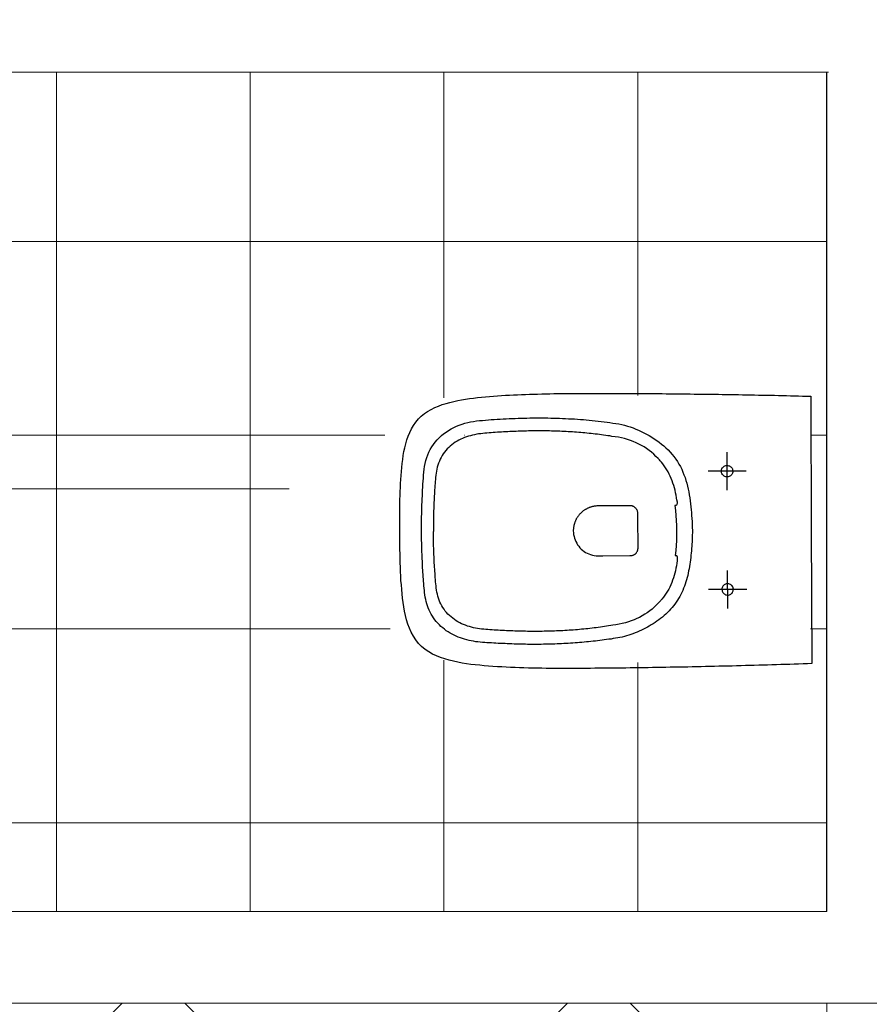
# Model space of a CAD drawing. Header units: millimetres. Extents: x -604189 to 881711, y -381903 to -7297.
# Tile 831 of 1056: x -559452 to -558338, y -167152 to -165861. Entities that reach past the tile are written whole.
import ezdxf

# ---------------------------------------------------------------- set-up
doc = ezdxf.new("R2010")
doc.units = ezdxf.units.MM
doc.header["$LTSCALE"] = 100
doc.linetypes.add('0.5_0.5', pattern=[1, 0.5, -0.5])
doc.linetypes.add('ACAD_ISO04W100', pattern=[30.5, 24, -3, 0.5, -3])
doc.layers.get('Defpoints').update_dxf_attribs({"color": 30})
doc.layers.add('2', color=2, linetype='Continuous', lineweight=25)
doc.layers.add('strop osie', color=80, linetype='ACAD_ISO04W100', lineweight=5)
doc.layers.add('OPIS', color=7, linetype='Continuous')
doc.styles.get("Standard").update_dxf_attribs({"font": 'romans.shx', "width": 0.5})
doc.dimstyles.new('1 50', dxfattribs={"dimtxt": 150, "dimasz": 80, "dimexe": 1, "dimexo": 1, "dimgap": 20, "dimtad": 1, "dimdec": 0, "dimlfac": 0.1, "dimtxsty": 'Standard', "dimblk": 'ARCHTICK', "dimcen": 200, "dimclrd": 2, "dimadec": 1, "dimazin": 0, "dimtfac": 1, "dimtdec": 0, "dimtmove": 0, "dimatfit": 3, "dimldrblk": 'ARCHTICK', "dimfxl": 120, "dimfxlon": 1, "dimtfill": 1, "dimarcsym": 0})

# ---------------------------------------------------------------- blocks, each defined once
blk = doc.blocks.new('_ArchTick')
at = {"layer": 'strop osie', "color": 0, "const_width": 0.15}
blk.add_lwpolyline([(-0.5, -0.5), (0.5, 0.5)], dxfattribs=at)
blk = doc.blocks.new('*D3294')
at = {"layer": 'Defpoints', "color": 0, "linetype": 'ByBlock', "lineweight": 5, "transparency": 16777216}
for p in [(-595783.1, -159420.3), (-593748.9, -159420.3), (-552118.9, -179940.3)]:
    blk.add_point(p, dxfattribs=at)
at = {"layer": 'OPIS', "color": 0, "linetype": 'Continuous', "lineweight": -2, "transparency": 16777216}
for p, q in [((-595723.1, -159420.3), (-595784.1, -159420.3)), ((-595723.1, -179940.3), (-595784.1, -179940.3))]:
    blk.add_line(p, q, dxfattribs=at)
at = {"layer": 'OPIS', "color": 2, "lineweight": -2, "transparency": 16777216}
blk.add_line((-595783.1, -179940.3), (-595783.1, -159420.3), dxfattribs=at)
at = {"layer": 'OPIS', "color": 2, "linetype": 'ByBlock', "lineweight": -2, "transparency": 16777216, "xscale": 80, "yscale": 80, "zscale": 80}
for p, rotation in [((-595783.1, -159420.3), 90), ((-595783.1, -179940.3), 270)]:
    blk.add_blockref('_ArchTick', p, dxfattribs=dict(at, rotation=rotation))
at = {"layer": 'OPIS', "color": 0, "linetype": 'ByBlock', "lineweight": 13, "transparency": 16777216, "insert": (-595878.1, -169680.3), "char_height": 150, "attachment_point": 5, "rotation": 90, "bg_fill": 3, "box_fill_scale": 1.1, "bg_fill_color": 256, "bg_fill_true_color": 13158600, "bg_fill_transparency": 0}
blk.add_mtext('2052', dxfattribs=at)

msp = doc.modelspace()

# ---------------------------------------------------------------- hatches: boundary and pattern name
at = {"layer": 'OPIS', "linetype": 'ByBlock', "lineweight": 15}
h = msp.add_hatch(dxfattribs=at)
h.set_pattern_fill('ANSI37', color=0, scale=80, angle=45)
h.set_pattern_definition([(90, (-306927.96, 32475.8), (-254, 0), []), (180, (-306927.96, 32475.8), (-3e-14, -254), [])])
h.paths.add_polyline_path([(-559745.6, -168470.3), (-559845.6, -168470.3), (-559845.6, -168410.3), (-559745.6, -168410.3), (-559745.6, -168350.3), (-560845.6, -168350.3), (-560845.6, -168410.3), (-560745.6, -168410.3), (-560745.6, -168470.3, 0.267949), (-560295.6, -169249.7), (-560295.6, -169481.2, -0.414214), (-559952.7, -169824.1, -1), (-560638.6, -169824.1, -0.414214), (-560295.6, -169481.2), (-560295.6, -169249.7, -0.267949), (-560745.6, -168470.3), (-560845.6, -168470.3), (-560845.6, -168350.3), (-561118.9, -168350.3), (-561118.9, -172095.3), (-559553.9, -172095.3), (-559553.9, -168350.3), (-559745.6, -168350.3)])
h.paths.add_polyline_path([(-560989.2, -171970.3), (-560989.2, -171369.4), (-560514.2, -171369.4, -0.414232), (-560506.2, -171377.4), (-560506.2, -171961.4, -0.403374), (-560513.9, -171969.4), (-560989.2, -171969.4), (-560998.9, -171970.3)], flags=16)
h.paths.add_polyline_path([(-560569.2, -171447.4), (-560569.2, -171891.4, -0.414209), (-560619.2, -171941.4), (-560824.2, -171941.4, -0.414225), (-560874.2, -171891.4), (-560874.2, -171447.4, -0.414209), (-560824.2, -171397.4), (-560619.2, -171397.4, -0.414216)], flags=0)
h.paths.add_polyline_path([(-560754.7, -171692.3), (-560768.3, -171689.5), (-560778.5, -171674.1), (-560777.6, -171669.4), (-560791.3, -171669.4), (-560788.5, -171683.4), (-560780.6, -171695.3), (-560768.7, -171703.2), (-560754.7, -171706)], flags=0)
h.paths.add_polyline_path([(-560926.5, -171669.4), (-560944, -171669.4), (-560944, -171669.4), (-560938.9, -171681.8), (-560926.5, -171686.9)], flags=0)
h.paths.add_polyline_path([(-559553.9, -164304.9), (-559553.9, -164080.3), (-560998.9, -164080.3), (-560998.9, -164130.3), (-561051.8, -164130.3), (-561051.8, -164230.3), (-561112.4, -164230.3), (-561118.3, -165128.2), (-561111.8, -165130.3), (-561051.8, -165130.3), (-561051.8, -165230.3), (-560998.9, -165230.3), (-560998.9, -165930.3), (-560968.9, -165930.3), (-559691.8, -165930.3), (-559691.8, -166884.9, -0.259771), (-560368.5, -166480.3), (-560576.8, -166480.3, -0.694758), (-561118.9, -166682.1), (-561118.9, -167150.3), (-559553.9, -167150.3), (-559553.9, -165742.6, -0.501722), (-560517.9, -165023.8, -0.501722)])
h.paths.add_polyline_path([(-561051.8, -166930.3), (-561051.8, -167030.3), (-561111.8, -167030.3), (-561111.8, -166930.3)], flags=16)
h.paths.add_polyline_path([(-559553.9, -164304.9, 0.501722), (-560517.9, -165023.8, 0.501722), (-559553.9, -165742.6)], flags=17)
h.paths.add_polyline_path([(-559017.9, -165023.8, 0.331805), (-559553.9, -164304.9), (-559553.9, -165742.6, 0.331804)], flags=17)
h.paths.add_polyline_path([(-558393.9, -165930.3), (-559553.9, -165930.3), (-559553.9, -167030.3), (-558393.9, -167030.3)])
edge = h.paths.add_edge_path(flags=16)
edge.add_ellipse((-558869.3, -166529.1), major_axis=(0, 174.9), ratio=0.835608, start_angle=0, end_angle=180, ccw=False)
edge.add_line((-558869, -166354.1), (-558868.8, -166354.1))
edge.add_line((-558868.8, -166354.1), (-558551.8, -166354.1))
edge.add_ellipse((-558534, -166361.1), major_axis=(0, 22.1), ratio=0.905257, start_angle=0, end_angle=83.7318, ccw=False)
edge.add_line((-558534, -166339.1), (-558415.4, -166339.1))
edge.add_line((-558415.4, -166339.1), (-558415.4, -166719.1))
edge.add_line((-558415.4, -166719.1), (-558534, -166719.1))
edge.add_ellipse((-558534, -166697), major_axis=(0, 22.1), ratio=0.905257, start_angle=108.5291, end_angle=180, ccw=False)
edge.add_line((-558553, -166704), (-558869.3, -166704))
edge = h.paths.add_edge_path(flags=16)
edge.add_ellipse((-558655.1, -165473.1), major_axis=(119.6, 0), ratio=0.975462, start_angle=134.5349, end_angle=225.4651, ccw=False)
edge.add_ellipse((-558571.4, -165553.1), major_axis=(-236.8, 0), ratio=0.975462, start_angle=293.0771, end_angle=315.0646, ccw=False)
edge.add_ellipse((-558581.1, -165519.1), major_axis=(-201, 0), ratio=0.975462, start_angle=268.8691, end_angle=294.416, ccw=False)
edge.add_line((-558577.2, -165323.1), (-558434.7, -165323.1))
edge.add_line((-558434.7, -165323.1), (-558434.7, -165623.1))
edge.add_line((-558434.7, -165623.1), (-558577.2, -165623.1))
edge.add_ellipse((-558581.1, -165427.1), major_axis=(201, 0), ratio=0.975462, start_angle=245.584, end_angle=271.1309, ccw=False)
edge.add_ellipse((-558571.4, -165393), major_axis=(-236.8, 0), ratio=0.975462, start_angle=404.9354, end_angle=426.9229, ccw=False)
h.paths.add_polyline_path([(-559691.8, -166075.3), (-560477, -166075.3, 0.131652), (-560368.5, -166480.3), (-559691.8, -166480.3)], flags=17)
h.paths.add_polyline_path([(-560477, -166075.3), (-559691.8, -166075.3), (-559691.8, -165930.3), (-560991.8, -165930.3), (-561051.8, -165930.3), (-561051.8, -166030.3), (-561118.9, -166030.3), (-561118.9, -166278.5, -0.694758), (-560576.8, -166480.3), (-560368.5, -166480.3, -0.131652)], flags=17)
h.paths.add_polyline_path([(-571773.9, -161590.5), (-574108.2, -161590.5), (-574098.9, -166615.3), (-571773.9, -166615.3)])
h.paths.add_polyline_path([(-559933.2, -164919.2), (-558639.2, -164919.2), (-558639.2, -164793.3), (-559933.2, -164793.3)], flags=25)
h.paths.add_polyline_path([(-560038.7, -166687.6), (-559733, -166687.6), (-559733, -166284.6), (-560038.7, -166284.6)], flags=25)
h.paths.add_polyline_path([(-559928.9, -165007.1), (-559413.7, -165007.1), (-559413.7, -164907.8), (-559928.9, -164907.8)], flags=9)
h.paths.add_polyline_path([(-559933.2, -164919.2), (-558639.2, -164919.2), (-558639.2, -164793.3), (-559933.2, -164793.3)], flags=25)
h.paths.add_polyline_path([(-560330.9, -165014.6), (-559994.2, -165014.6), (-559994.2, -164899.2), (-560330.9, -164899.2)], flags=24)
h.paths.add_polyline_path([(-560290.2, -164902.8), (-560108.4, -164902.8), (-560108.4, -164804.8), (-560290.2, -164804.8)], flags=24)
h.paths.add_polyline_path([(-560498.9, -166997.3), (-559983.7, -166997.3), (-559983.7, -166898), (-560498.9, -166898)], flags=24)
h.paths.add_polyline_path([(-560498.8, -166887.3), (-559655.7, -166887.3), (-559655.7, -166788), (-560498.8, -166788)], flags=24)
h.paths.add_polyline_path([(-560900.9, -167004.8), (-560564.2, -167004.8), (-560564.2, -166889.4), (-560900.9, -166889.4)], flags=24)
h.paths.add_polyline_path([(-560860.2, -166893.1), (-560678.3, -166893.1), (-560678.3, -166795), (-560860.2, -166795)], flags=24)
h.paths.add_polyline_path([(-560525.2, -170610.6), (-560010, -170610.6), (-560010, -170511.2), (-560525.2, -170511.2)], flags=24)
h.paths.add_polyline_path([(-560529.5, -170522.7), (-559444.3, -170522.7), (-559444.3, -170396.8), (-560529.5, -170396.8)], flags=9)
h.paths.add_polyline_path([(-560927.2, -170618), (-560590.5, -170618), (-560590.5, -170502.7), (-560927.2, -170502.7)], flags=24)
h.paths.add_polyline_path([(-560886.5, -170506.3), (-560704.7, -170506.3), (-560704.7, -170408.3), (-560886.5, -170408.3)], flags=24)
h.paths.add_polyline_path([(-560065.3, -168940.4), (-560065.3, -168600.7), (-560513.1, -168600.7), (-560513.1, -168940.4)], flags=24)
h.paths.add_polyline_path([(-559111.5, -164087.4), (-558761, -164087.4), (-558760.8, -164093.2), (-558760.6, -164099), (-558760.5, -164104.8), (-558760.3, -164110.6), (-558760.1, -164116.4), (-558760, -164122.2), (-558759.8, -164128), (-558759.7, -164133.8), (-558759.5, -164139.6), (-558759.4, -164145.4), (-558759.2, -164151.2), (-558759.1, -164157.1), (-558759, -164162.9), (-558758.8, -164168.7), (-558758.7, -164174.5), (-558758.6, -164180.3), (-558758.4, -164186.1), (-558758.3, -164191.9), (-558758.2, -164197.7), (-558758.1, -164203.5), (-558758, -164209.3), (-558757.9, -164215.1), (-558757.8, -164220.9), (-558757.7, -164226.7), (-558757.6, -164232.5), (-558757.5, -164238.4), (-558757.4, -164244.2), (-558757.3, -164250), (-558757.2, -164255.8), (-558757.1, -164261.6), (-558757, -164267.4), (-558756.9, -164273.2), (-558756.9, -164279), (-558756.8, -164284.8), (-558756.7, -164290.6), (-558756.7, -164296.4), (-558756.6, -164302.2), (-558756.5, -164308), (-558756.5, -164313.8), (-558756.4, -164319.7), (-558756.4, -164325.5), (-558756.3, -164331.3), (-558756.3, -164337.1), (-558756.2, -164342.9), (-558756.2, -164348.7), (-558756.2, -164354.5), (-558756.1, -164360.3), (-558756.1, -164366.1), (-558756.1, -164371.9), (-558756.1, -164377.7), (-558756, -164383.5), (-558756, -164389.3), (-558756, -164395.2), (-558756, -164401), (-558756, -164406.8), (-558756, -164412.6), (-558756.1, -164418.4), (-558756.1, -164424.2), (-558756.2, -164430), (-558756.3, -164435.8), (-558756.4, -164441.6), (-558756.6, -164447.4), (-558756.7, -164453.2), (-558756.9, -164459), (-558757.1, -164464.8), (-558757.3, -164470.6), (-558757.6, -164476.4), (-558757.8, -164482.2), (-558758.1, -164488), (-558758.5, -164493.8), (-558758.8, -164499.6), (-558759.2, -164505.4), (-558759.7, -164511.2), (-558760.2, -164517), (-558760.7, -164522.8), (-558761.3, -164528.6), (-558762.1, -164534.3), (-558762.9, -164540.1), (-558763.8, -164545.8), (-558764.9, -164551.5), (-558766.1, -164557.2), (-558767.5, -164562.8), (-558769.2, -164568.4), (-558771.1, -164573.9), (-558773.2, -164579.3), (-558775.7, -164584.5), (-558778.6, -164589.6), (-558781.9, -164594.4), (-558785.6, -164598.8), (-558789.8, -164602.8), (-558794.4, -164606.4), (-558799.3, -164609.6), (-558804.4, -164612.3), (-558809.7, -164614.6), (-558815.1, -164616.6), (-558820.7, -164618.3), (-558826.3, -164619.8), (-558832, -164620.9), (-558837.7, -164621.9), (-558843.5, -164622.8), (-558849.2, -164623.5), (-558855, -164624.1), (-558860.8, -164624.6), (-558866.6, -164625.1), (-558872.4, -164625.4), (-558878.2, -164625.7), (-558884, -164626), (-558889.8, -164626.2), (-558895.6, -164626.4), (-558901.4, -164626.5), (-558907.2, -164626.6), (-558913, -164626.6), (-558918.8, -164626.7), (-558924.6, -164626.7), (-558930.4, -164626.7), (-558936.3, -164626.7), (-558941.5, -164626.7), (-558946.8, -164626.7), (-558952, -164626.7), (-558957.3, -164626.6), (-558962.6, -164626.6), (-558967.8, -164626.5), (-558973.1, -164626.4), (-558978.4, -164626.3), (-558983.6, -164626.2), (-558988.9, -164626), (-558994.1, -164625.7), (-558999.4, -164625.5), (-559004.7, -164625.1), (-559009.9, -164624.8), (-559015.1, -164624.3), (-559020.4, -164623.8), (-559025.6, -164623.2), (-559030.8, -164622.5), (-559036, -164621.7), (-559041.2, -164620.8), (-559046.4, -164619.7), (-559051.5, -164618.4), (-559056.5, -164616.9), (-559061.5, -164615.2), (-559066.3, -164613.1), (-559071, -164610.8), (-559075.6, -164608.1), (-559079.9, -164605.1), (-559083.9, -164601.7), (-559087.6, -164598), (-559090.9, -164593.9), (-559093.9, -164589.6), (-559096.5, -164585), (-559098.8, -164580.3), (-559100.9, -164575.4), (-559102.7, -164570.5), (-559104.2, -164565.5), (-559105.6, -164560.4), (-559106.8, -164555.3), (-559107.9, -164550.1), (-559108.9, -164544.9), (-559109.7, -164539.7), (-559110.4, -164534.5), (-559111.1, -164529.3), (-559111.7, -164524.1), (-559112.2, -164518.8), (-559112.6, -164513.6), (-559113.1, -164508.3), (-559113.4, -164503.1), (-559113.8, -164497.8), (-559114.1, -164492.6), (-559114.4, -164487.3), (-559114.7, -164482.1), (-559114.9, -164476.8), (-559115.2, -164471.5), (-559115.4, -164466.3), (-559115.6, -164461), (-559115.7, -164455.8), (-559115.9, -164450.5), (-559116, -164445.2), (-559116.1, -164440), (-559116.2, -164434.7), (-559116.3, -164429.5), (-559116.4, -164424.2), (-559116.4, -164418.9), (-559116.5, -164413.7), (-559116.5, -164408.4), (-559116.5, -164403.1), (-559116.5, -164397.9), (-559116.5, -164392.6), (-559116.5, -164387.4), (-559116.5, -164382.1), (-559116.4, -164376.8), (-559116.4, -164371.6), (-559116.4, -164366.3), (-559116.4, -164361), (-559116.3, -164355.8), (-559116.3, -164350.5), (-559116.3, -164345.2), (-559116.2, -164340), (-559116.2, -164334.7), (-559116.2, -164329.5), (-559116.1, -164324.2), (-559116.1, -164318.9), (-559116, -164313.7), (-559116, -164308.4), (-559115.9, -164303.1), (-559115.9, -164297.9), (-559115.8, -164292.6), (-559115.7, -164287.3), (-559115.7, -164282.1), (-559115.6, -164276.8), (-559115.5, -164271.6), (-559115.5, -164266.3), (-559115.4, -164261), (-559115.3, -164255.8), (-559115.2, -164250.5), (-559115.2, -164245.2), (-559115.1, -164240), (-559115, -164234.7), (-559114.9, -164229.5), (-559114.8, -164224.2), (-559114.7, -164218.9), (-559114.6, -164213.7), (-559114.5, -164208.4), (-559114.4, -164203.1), (-559114.3, -164197.9), (-559114.2, -164192.6), (-559114.1, -164187.4), (-559114, -164182.1), (-559113.9, -164176.8), (-559113.7, -164171.6), (-559113.6, -164166.3), (-559113.5, -164161), (-559113.4, -164155.8), (-559113.3, -164150.5), (-559113.1, -164145.3), (-559113, -164140), (-559112.9, -164134.7), (-559112.7, -164129.5), (-559112.6, -164124.2), (-559112.4, -164119), (-559112.3, -164113.7), (-559112.1, -164108.4), (-559112, -164103.2), (-559111.8, -164097.9), (-559111.7, -164092.6)])
edge = h.paths.add_edge_path()
edge.add_line((-558393.9, -164080.3), (-559553.9, -164080.3))
edge.add_line((-559553.9, -164080.3), (-559553.9, -164304.9))
edge.add_arc((-559767.9, -165023.8), 750, 0, 73.4243, ccw=False)
edge.add_arc((-559767.9, -165023.8), 750, -73.4243, 0, ccw=False)
edge.add_line((-559553.9, -165742.6), (-559553.9, -165830.3))
edge.add_line((-559553.9, -165830.3), (-558393.9, -165830.3))
edge.add_line((-558393.9, -165830.3), (-558393.9, -164080.3))

# ---------------------------------------------------------------- linework, layer by layer
at = {"color": 0, "linetype": 'ByBlock', "lineweight": 9}
for p, q in [((-559591.8, -165930.3), (-558391.8, -165930.3)), ((-559591.8, -167030.3), (-558393.9, -167030.3)), ((-561118.9, -167150.3), (-556462.1, -167150.3)), ((-561118.9, -167150.3), (-553898.9, -167150.3))]:
    msp.add_line(p, q, dxfattribs=at)
at = {"layer": '2', "color": 0, "lineweight": 25}
msp.add_lwpolyline([(-558393.9, -167030.3), (-558393.9, -165930.3)], dxfattribs=at)

# ---------------------------------------------------------------- next in the draw order: dimensions: what is measured, and where the dimension line sits
at = {"layer": 'OPIS', "color": 0, "linetype": 'ByBlock', "lineweight": 13}
dim = msp.add_linear_dim(base=(-595783.1, -159420.3), p1=(-552118.9, -179940.3), p2=(-593748.9, -159420.3), angle=90, dimstyle='1 50', override={"dimtmove": 1, "dimfxl": 60, "dimarcsym": 1}, dxfattribs=at)
dim.commit()
dim.dimension.update_dxf_attribs({"geometry": '*D3294', "text_midpoint": (-595878.1, -169680.3)})

# ---------------------------------------------------------------- next in the draw order: hatches: boundary and pattern name
at = {"layer": 'OPIS', "linetype": '0.5_0.5', "lineweight": 13}
h = msp.add_hatch(dxfattribs=at)
h.set_pattern_fill('ANSI37', color=0, scale=130)
h.set_pattern_definition([(45, (-597218.54, 256668.8), (-291.85832, 291.85832), []), (135, (-597218.54, 256668.8), (-291.85832, -291.85832), [])])
edge = h.paths.add_edge_path(flags=16)
edge.add_line((-570958.9, -168985.3), (-571058.9, -168985.3))
edge.add_line((-571058.9, -168985.3), (-572598.9, -168985.3))
edge.add_line((-572598.9, -168985.3), (-572598.9, -170470.3))
edge.add_line((-572598.9, -170470.3), (-570825.8, -170470.3))
edge.add_arc((-570508.9, -170339.1), 342.9, 180, 202.4936, ccw=False)
edge.add_arc((-570508.9, -170339.1), 342.9, 90, 180, ccw=False)
edge.add_line((-570508.9, -169996.2), (-570508.9, -169764.7))
edge.add_arc((-570058.9, -168985.3), 900, 180, 240, ccw=False)
edge = h.paths.add_edge_path(flags=17)
edge.add_line((-569358.9, -170085.3), (-569358.9, -168985.3))
edge.add_line((-569358.9, -168985.3), (-569358.9, -168985.3))
edge.add_line((-569358.9, -168985.3), (-569958.9, -168985.3))
edge.add_line((-569958.9, -168985.3), (-570058.9, -168985.3))
edge.add_line((-570058.9, -168985.3), (-570058.9, -168925.3))
edge.add_line((-570058.9, -168925.3), (-569958.9, -168925.3))
edge.add_line((-569958.9, -168925.3), (-569958.9, -168865.3))
edge.add_line((-569958.9, -168865.3), (-569358.9, -168865.3))
edge.add_line((-569358.9, -168865.3), (-569358.9, -166865.3))
edge.add_line((-569358.9, -166865.3), (-574098.9, -166865.3))
edge.add_line((-574098.9, -166865.3), (-574098.9, -171970.3))
edge.add_line((-574098.9, -171970.3), (-572608.9, -171970.3))
edge.add_line((-572608.9, -171970.3), (-571504.9, -170590.3))
edge.add_line((-571504.9, -170590.3), (-572718.9, -170590.3))
edge.add_line((-572718.9, -170590.3), (-572718.9, -168865.3))
edge.add_line((-572718.9, -168865.3), (-571058.9, -168865.3))
edge.add_line((-571058.9, -168865.3), (-571058.9, -168925.3))
edge.add_line((-571058.9, -168925.3), (-570958.9, -168925.3))
edge.add_line((-570958.9, -168925.3), (-570958.9, -168985.3))
edge.add_arc((-570058.9, -168985.3), 900, 180, 240)
edge.add_line((-570508.9, -169764.7), (-570508.9, -169996.2))
edge.add_arc((-570508.9, -170339.1), 342.9, 0, 90, ccw=False)
edge.add_arc((-570508.9, -170339.1), 342.9, 208.9799, 360, ccw=False)
edge.add_line((-570808.9, -170505.3), (-570808.9, -171171.1))
edge.add_arc((-570808.9, -171220.3), 49.2, 0, 90, ccw=False)
edge.add_arc((-570808.9, -171220.3), 49.2, 270, 360, ccw=False)
edge.add_line((-570808.9, -171269.5), (-570808.9, -171970.3))
edge.add_line((-570808.9, -171970.3), (-569358.9, -171970.3))
edge.add_line((-569358.9, -171970.3), (-569358.9, -170085.3))
h.paths.add_polyline_path([(-561118.9, -159870.3), (-590334.7, -159870.3), (-590334.7, -161470.3), (-562318.9, -161470.3), (-562318.9, -172095.3), (-561118.9, -172095.3), (-561118.9, -168350.3), (-552073.9, -168350.3), (-552073.9, -167150.3), (-561118.9, -167150.3)])
h.paths.add_polyline_path([(-572856.9, -169813.7), (-569451.1, -169813.7), (-569451.1, -169408.7), (-572856.9, -169408.7)], flags=16)

# ---------------------------------------------------------------- next in the draw order: linework, layer by layer
at = {"color": 0, "lineweight": 9}
msp.add_line((-559098.6, -166476.2), (-560164.4, -166476.2), dxfattribs=at)
at = {"color": 0}
for points in [[(-558413.5, -166705.5), (-558419.3, -166705.7), (-558425.1, -166705.9), (-558430.9, -166706.1), (-558436.7, -166706.2), (-558442.5, -166706.4), (-558448.3, -166706.6), (-558454.1, -166706.8), (-558460, -166707), (-558465.8, -166707.2), (-558471.6, -166707.3), (-558477.4, -166707.5), (-558483.2, -166707.7), (-558489, -166707.8), (-558494.8, -166708), (-558500.6, -166708.1), (-558506.4, -166708.3), (-558512.2, -166708.4), (-558518, -166708.6), (-558523.8, -166708.7), (-558529.6, -166708.9), (-558535.4, -166709), (-558541.2, -166709.2), (-558547, -166709.3), (-558552.8, -166709.4), (-558558.7, -166709.5), (-558564.5, -166709.7), (-558570.3, -166709.8), (-558576.1, -166709.9), (-558581.9, -166710), (-558587.7, -166710.1), (-558593.5, -166710.2), (-558599.3, -166710.3), (-558605.1, -166710.4), (-558610.9, -166710.5), (-558616.7, -166710.6), (-558622.5, -166710.7), (-558628.3, -166710.8), (-558634.1, -166710.9), (-558639.9, -166711), (-558645.8, -166711.1), (-558651.6, -166711.1), (-558657.4, -166711.2), (-558663.2, -166711.3), (-558669, -166711.3), (-558674.8, -166711.4), (-558680.6, -166711.5), (-558686.4, -166711.5), (-558692.2, -166711.6), (-558698, -166711.6), (-558703.8, -166711.7), (-558709.6, -166711.7), (-558715.4, -166711.8), (-558721.3, -166711.8), (-558727.1, -166711.9), (-558732.9, -166711.9), (-558738.7, -166711.9), (-558744.5, -166711.9), (-558750.3, -166711.8), (-558756.1, -166711.8), (-558761.9, -166711.7), (-558767.7, -166711.6), (-558773.5, -166711.5), (-558779.3, -166711.4), (-558785.1, -166711.2), (-558790.9, -166711), (-558796.7, -166710.9), (-558802.6, -166710.6), (-558808.4, -166710.4), (-558814.2, -166710.1), (-558820, -166709.8), (-558825.8, -166709.5), (-558831.5, -166709.1), (-558837.3, -166708.7), (-558843.1, -166708.2), (-558848.9, -166707.7), (-558854.7, -166707.1), (-558860.5, -166706.4), (-558866.2, -166705.6), (-558871.9, -166704.7), (-558877.7, -166703.7), (-558883.3, -166702.4), (-558889, -166701), (-558894.6, -166699.4), (-558900.1, -166697.6), (-558905.5, -166695.4), (-558910.7, -166692.9), (-558915.8, -166690.1), (-558920.6, -166686.8), (-558925, -166683.1), (-558929.1, -166679), (-558932.7, -166674.4), (-558935.8, -166669.5), (-558938.6, -166664.4), (-558941, -166659.1), (-558943, -166653.7), (-558944.7, -166648.1), (-558946.2, -166642.5), (-558947.4, -166636.8), (-558948.4, -166631.1), (-558949.3, -166625.4), (-558950, -166619.6), (-558950.6, -166613.8), (-558951.2, -166608.1), (-558951.6, -166602.3), (-558952.1, -166596.5), (-558952.4, -166590.7), (-558952.7, -166584.9), (-558952.9, -166579.1), (-558953.1, -166573.3), (-558953.2, -166567.5), (-558953.3, -166561.7), (-558953.4, -166555.8), (-558953.5, -166550), (-558953.5, -166544.2), (-558953.6, -166538.4), (-558953.6, -166532.6), (-558953.6, -166527.4), (-558953.6, -166522.1), (-558953.6, -166516.8), (-558953.6, -166511.6), (-558953.6, -166506.3), (-558953.6, -166501), (-558953.5, -166495.8), (-558953.4, -166490.5), (-558953.3, -166485.2), (-558953.1, -166480), (-558952.9, -166474.7), (-558952.7, -166469.5), (-558952.4, -166464.2), (-558952, -166459), (-558951.6, -166453.7), (-558951.1, -166448.5), (-558950.5, -166443.2), (-558949.9, -166438), (-558949.1, -166432.8), (-558948.2, -166427.6), (-558947.1, -166422.5), (-558945.8, -166417.4), (-558944.4, -166412.3), (-558942.6, -166407.4), (-558940.6, -166402.5), (-558938.3, -166397.8), (-558935.7, -166393.2), (-558932.7, -166388.9), (-558929.3, -166384.8), (-558925.6, -166381.1), (-558921.5, -166377.8), (-558917.2, -166374.8), (-558912.6, -166372.2), (-558907.9, -166369.8), (-558903.1, -166367.8), (-558898.1, -166366), (-558893.1, -166364.4), (-558888, -166363), (-558882.9, -166361.7), (-558877.8, -166360.6), (-558872.6, -166359.6), (-558867.4, -166358.8), (-558862.2, -166358), (-558857, -166357.4), (-558851.8, -166356.8), (-558846.5, -166356.2), (-558841.3, -166355.7), (-558836, -166355.3), (-558830.8, -166354.9), (-558825.5, -166354.5), (-558820.3, -166354.2), (-558815, -166353.8), (-558809.8, -166353.5), (-558804.5, -166353.3), (-558799.3, -166353), (-558794, -166352.8), (-558788.7, -166352.6), (-558783.5, -166352.4), (-558778.2, -166352.2), (-558773, -166352.1), (-558767.7, -166351.9), (-558762.4, -166351.8), (-558757.2, -166351.7), (-558751.9, -166351.6), (-558746.7, -166351.5), (-558741.4, -166351.4), (-558736.1, -166351.4), (-558730.9, -166351.4), (-558725.6, -166351.3), (-558720.3, -166351.3), (-558715.1, -166351.3), (-558709.8, -166351.3), (-558704.5, -166351.3), (-558699.3, -166351.3), (-558694, -166351.3), (-558688.8, -166351.3), (-558683.5, -166351.3), (-558678.2, -166351.3), (-558673, -166351.3), (-558667.7, -166351.3), (-558662.4, -166351.4), (-558657.2, -166351.4), (-558651.9, -166351.4), (-558646.6, -166351.4), (-558641.4, -166351.4), (-558636.1, -166351.5), (-558630.9, -166351.5), (-558625.6, -166351.5), (-558620.3, -166351.6), (-558615.1, -166351.6), (-558609.8, -166351.6), (-558604.5, -166351.7), (-558599.3, -166351.7), (-558594, -166351.8), (-558588.7, -166351.8), (-558583.5, -166351.9), (-558578.2, -166351.9), (-558573, -166352), (-558567.7, -166352.1), (-558562.4, -166352.1), (-558557.2, -166352.2), (-558551.9, -166352.3), (-558546.6, -166352.3), (-558541.4, -166352.4), (-558536.1, -166352.5), (-558530.9, -166352.6), (-558525.6, -166352.6), (-558520.3, -166352.7), (-558515.1, -166352.8), (-558509.8, -166352.9), (-558504.5, -166353), (-558499.3, -166353.1), (-558494, -166353.2), (-558488.8, -166353.3), (-558483.5, -166353.4), (-558478.2, -166353.5), (-558473, -166353.6), (-558467.7, -166353.7), (-558462.4, -166353.8), (-558457.2, -166353.9), (-558451.9, -166354), (-558446.7, -166354.2), (-558441.4, -166354.3), (-558436.1, -166354.4), (-558430.9, -166354.5), (-558425.6, -166354.7), (-558420.3, -166354.8), (-558415.1, -166354.9)], [(-558415.1, -166354.9), (-558415.1, -166357.9), (-558414.3, -166530.2)], [(-558610.8, -166441.4), (-558611.7, -166440.4), (-558612.5, -166439.5), (-558613.4, -166438.5), (-558614.2, -166437.6), (-558615.1, -166436.7), (-558617.9, -166433.8), (-558620.9, -166431), (-558623.9, -166428.4), (-558627, -166426), (-558630.2, -166423.7), (-558633.5, -166421.5), (-558636.9, -166419.5), (-558640.4, -166417.7), (-558643.9, -166415.9), (-558647.6, -166414.4), (-558651.3, -166413), (-558655.2, -166411.7), (-558659.1, -166410.6), (-558663.1, -166409.6), (-558667.2, -166408.8), (-558671.4, -166408.1), (-558675.7, -166407.6), (-558678.4, -166407.1), (-558681.1, -166406.7), (-558683.8, -166406.3), (-558686.5, -166406), (-558689.2, -166405.6), (-558691.9, -166405.2), (-558694.7, -166404.9), (-558697.4, -166404.6), (-558700.1, -166404.2), (-558702.8, -166403.9), (-558705.6, -166403.7), (-558708.3, -166403.4), (-558711, -166403.1), (-558713.8, -166402.9), (-558716.5, -166402.6), (-558719.2, -166402.4), (-558721.9, -166402.2), (-558724.7, -166402), (-558727.4, -166401.8), (-558730.1, -166401.6), (-558732.9, -166401.5), (-558735.6, -166401.3), (-558738.3, -166401.2), (-558741.1, -166401.1), (-558743.8, -166400.9), (-558746.5, -166400.8), (-558749.3, -166400.8), (-558752, -166400.7), (-558754.7, -166400.6), (-558757.5, -166400.5), (-558760.2, -166400.5), (-558762.9, -166400.5), (-558765.7, -166400.4), (-558768.4, -166400.4), (-558771.1, -166400.4), (-558773.9, -166400.4), (-558776.6, -166400.4), (-558779.3, -166400.5), (-558782.1, -166400.5), (-558784.8, -166400.5), (-558787.5, -166400.6), (-558790.3, -166400.7), (-558793, -166400.7), (-558795.7, -166400.8), (-558798.5, -166400.9), (-558801.2, -166401), (-558803.9, -166401.1), (-558806.7, -166401.2), (-558809.4, -166401.4), (-558812.1, -166401.5), (-558814.8, -166401.6), (-558817.6, -166401.8), (-558820.3, -166402), (-558823, -166402.1), (-558825.8, -166402.3), (-558828.5, -166402.5), (-558831.2, -166402.7), (-558833.9, -166402.9), (-558836.7, -166403.1), (-558839.4, -166403.3), (-558842.1, -166403.5), (-558844.8, -166403.8), (-558847.5, -166404.1), (-558850.3, -166404.4), (-558852.9, -166404.9), (-558855.6, -166405.4), (-558858.3, -166406), (-558860.9, -166406.7), (-558863.6, -166407.4), (-558866.2, -166408.3), (-558868.7, -166409.2), (-558871.3, -166410.3), (-558873.7, -166411.4), (-558876.2, -166412.6), (-558878.6, -166414), (-558880.9, -166415.4), (-558883.2, -166416.9), (-558885.3, -166418.6), (-558887.5, -166420.3), (-558889.5, -166422.1), (-558891.4, -166424.1), (-558893.3, -166426.1), (-558895, -166428.2), (-558896.6, -166430.4), (-558898.1, -166432.7), (-558899.5, -166435.1), (-558900.7, -166437.5), (-558901.8, -166440), (-558902.8, -166442.6), (-558903.7, -166445.2), (-558904.5, -166447.8), (-558905.1, -166450.5), (-558905.7, -166453.1), (-558906.1, -166455.8), (-558906.5, -166458.6), (-558906.8, -166461.3), (-558907, -166464), (-558907.2, -166466.7), (-558907.4, -166469.5), (-558907.6, -166472.2), (-558907.8, -166474.9), (-558908, -166477.7), (-558908.2, -166480.4), (-558908.3, -166483.1), (-558908.5, -166485.9), (-558908.6, -166488.6), (-558908.8, -166491.3), (-558908.9, -166494.1), (-558909, -166496.8), (-558909.1, -166499.6), (-558909.2, -166502.3), (-558909.3, -166505), (-558909.4, -166507.8), (-558909.4, -166510.5), (-558909.5, -166513.3), (-558909.5, -166516), (-558909.6, -166518.7), (-558909.6, -166521.5), (-558909.6, -166524.2), (-558909.7, -166526.9), (-558909.7, -166529.7), (-558909.7, -166532.4)], [(-558590.5, -166491.3), (-558591, -166488), (-558591.6, -166484.7), (-558592.2, -166481.5), (-558592.9, -166478.3), (-558593.7, -166475.1), (-558594.6, -166472), (-558595.6, -166468.9), (-558596.6, -166465.8), (-558597.8, -166462.8), (-558599.1, -166459.9), (-558600.4, -166457), (-558601.9, -166454.2), (-558603.5, -166451.5), (-558605.2, -166448.8), (-558607, -166446.3), (-558608.9, -166443.8), (-558610.8, -166441.4)], [(-558590.5, -166491.3), (-558590.4, -166492.2), (-558590.3, -166493.2), (-558590.3, -166494.1), (-558590.3, -166495), (-558590.3, -166495.8), (-558590.4, -166496.5), (-558590.6, -166497.1), (-558590.8, -166497.6), (-558591, -166497.9), (-558591.2, -166498.1), (-558591.5, -166498.2), (-558591.6, -166498.2), (-558591.8, -166498.2), (-558591.9, -166498.2), (-558592.1, -166498.3), (-558592.2, -166498.3), (-558592.3, -166498.3), (-558592.5, -166498.3), (-558592.6, -166498.3), (-558592.7, -166498.3), (-558592.9, -166498.3), (-558593, -166498.3), (-558592.3, -166504.8), (-558591.7, -166511.4), (-558591.2, -166517.9), (-558590.9, -166524.4), (-558590.8, -166531), (-558590.8, -166537.5), (-558591.1, -166544.1), (-558591.5, -166550.6), (-558592, -166557.1), (-558592.7, -166563.7), (-558592.6, -166563.7), (-558592.5, -166563.7), (-558592.3, -166563.7), (-558592.2, -166563.7), (-558592, -166563.7), (-558591.9, -166563.7), (-558591.8, -166563.7), (-558591.6, -166563.7), (-558591.5, -166563.7), (-558591.4, -166563.8), (-558591.2, -166563.8), (-558590.9, -166563.9), (-558590.7, -166564.1), (-558590.5, -166564.4), (-558590.3, -166564.9), (-558590.1, -166565.5), (-558590, -166566.2), (-558589.9, -166567), (-558589.9, -166567.8), (-558589.9, -166568.8), (-558590, -166569.7), (-558590.1, -166570.7), (-558590.6, -166574), (-558591.1, -166577.3), (-558591.8, -166580.5), (-558592.4, -166583.7), (-558593.2, -166586.9), (-558594.1, -166590.1), (-558595, -166593.2), (-558596, -166596.2), (-558597.2, -166599.2), (-558598.4, -166602.2), (-558599.8, -166605.1), (-558601.2, -166607.9), (-558602.8, -166610.6), (-558604.5, -166613.3), (-558606.2, -166615.9), (-558608.1, -166618.4), (-558610, -166620.8)], [(-558696.7, -166498.9), (-558697.4, -166499), (-558698.2, -166499.1), (-558698.9, -166499.2), (-558699.6, -166499.4), (-558700.4, -166499.5), (-558701.1, -166499.7), (-558701.8, -166499.8), (-558702.5, -166500), (-558703.2, -166500.3), (-558703.9, -166500.5), (-558704.7, -166500.7), (-558705.3, -166501), (-558706, -166501.3), (-558706.7, -166501.6), (-558707.4, -166501.9), (-558708.1, -166502.2), (-558708.7, -166502.5), (-558709.4, -166502.9), (-558710, -166503.3), (-558710.7, -166503.6), (-558711.3, -166504), (-558711.9, -166504.4), (-558712.5, -166504.9), (-558713.1, -166505.3), (-558713.7, -166505.8), (-558714.3, -166506.2), (-558714.8, -166506.7), (-558715.4, -166507.2), (-558715.9, -166507.7), (-558716.5, -166508.2), (-558717, -166508.7), (-558717.5, -166509.3), (-558718, -166509.8), (-558718.5, -166510.4), (-558719, -166511), (-558719.4, -166511.6), (-558719.9, -166512.1), (-558720.3, -166512.8), (-558720.7, -166513.4), (-558721.1, -166514), (-558721.5, -166514.6), (-558721.9, -166515.3), (-558722.3, -166515.9), (-558722.6, -166516.6), (-558722.9, -166517.2), (-558723.2, -166517.9), (-558723.5, -166518.6), (-558723.8, -166519.3), (-558724.1, -166520), (-558724.3, -166520.7), (-558724.6, -166521.4), (-558724.8, -166522.1), (-558725, -166522.8), (-558725.2, -166523.5), (-558725.4, -166524.2), (-558725.5, -166525), (-558725.7, -166525.7), (-558725.8, -166526.4), (-558725.9, -166527.2), (-558726, -166527.9), (-558726.1, -166528.6), (-558726.1, -166529.4), (-558726.2, -166530.1), (-558726.2, -166530.9), (-558726.2, -166531.6)], [(-558651.7, -166498.6), (-558688.9, -166498.7), (-558690.5, -166498.8), (-558692.1, -166498.8), (-558693.6, -166498.8), (-558695.2, -166498.8), (-558696.7, -166498.9)], [(-558641.4, -166553.9), (-558641.6, -166514.4), (-558641.6, -166512.5), (-558641.6, -166511.8), (-558641.6, -166511.2), (-558641.6, -166510.5), (-558641.6, -166509.9), (-558641.6, -166509.2), (-558641.6, -166508.6), (-558641.6, -166508), (-558641.7, -166507.4), (-558641.8, -166506.8), (-558641.9, -166506.2), (-558642.1, -166505.6), (-558642.3, -166505), (-558642.5, -166504.4), (-558642.8, -166503.9), (-558643.1, -166503.4), (-558643.4, -166502.9), (-558643.8, -166502.4), (-558644.2, -166501.9), (-558644.6, -166501.5), (-558645, -166501.1), (-558645.5, -166500.7), (-558646, -166500.3), (-558646.5, -166500), (-558647, -166499.7), (-558647.6, -166499.4), (-558648.1, -166499.2), (-558648.7, -166499), (-558649.3, -166498.8), (-558649.9, -166498.7), (-558650.5, -166498.6), (-558651.1, -166498.6), (-558651.7, -166498.6)], [(-558610, -166620.8), (-558610.9, -166621.7), (-558611.7, -166622.7), (-558612.5, -166623.7), (-558613.4, -166624.6), (-558614.2, -166625.5), (-558617.1, -166628.5), (-558620, -166631.2), (-558623, -166633.9), (-558626.1, -166636.3), (-558629.3, -166638.7), (-558632.5, -166640.8), (-558635.9, -166642.9), (-558639.4, -166644.8), (-558642.9, -166646.5), (-558646.6, -166648.1), (-558650.3, -166649.5), (-558654.1, -166650.8), (-558658, -166652), (-558662, -166653), (-558666.1, -166653.9), (-558670.3, -166654.6), (-558674.5, -166655.1), (-558677.2, -166655.6), (-558680, -166656.1), (-558682.7, -166656.5), (-558685.4, -166656.9), (-558688.1, -166657.3), (-558690.8, -166657.6), (-558693.5, -166658), (-558696.3, -166658.4), (-558699, -166658.7), (-558701.7, -166659), (-558704.4, -166659.4), (-558707.1, -166659.7), (-558709.9, -166659.9), (-558712.6, -166660.2), (-558715.3, -166660.5), (-558718.1, -166660.7), (-558720.8, -166661), (-558723.5, -166661.2), (-558726.2, -166661.4), (-558729, -166661.6), (-558731.7, -166661.8), (-558734.4, -166661.9), (-558737.2, -166662.1), (-558739.9, -166662.3), (-558742.6, -166662.4), (-558745.4, -166662.5), (-558748.1, -166662.6), (-558750.8, -166662.8), (-558753.6, -166662.8), (-558756.3, -166662.9), (-558759, -166663), (-558761.8, -166663.1), (-558764.5, -166663.1), (-558767.2, -166663.2), (-558770, -166663.2), (-558772.7, -166663.2), (-558775.4, -166663.2), (-558778.2, -166663.2), (-558780.9, -166663.2), (-558783.6, -166663.2), (-558786.4, -166663.2), (-558789.1, -166663.1), (-558791.8, -166663.1), (-558794.6, -166663), (-558797.3, -166662.9), (-558800, -166662.9), (-558802.8, -166662.8), (-558805.5, -166662.7), (-558808.2, -166662.6), (-558810.9, -166662.5), (-558813.7, -166662.3), (-558816.4, -166662.2), (-558819.1, -166662.1), (-558821.9, -166661.9), (-558824.6, -166661.8), (-558827.3, -166661.6), (-558830, -166661.4), (-558832.8, -166661.3), (-558835.5, -166661.1), (-558838.2, -166660.9), (-558840.9, -166660.7), (-558843.7, -166660.5), (-558846.4, -166660.2), (-558849.1, -166659.9), (-558851.8, -166659.5), (-558854.5, -166659), (-558857.2, -166658.4), (-558859.8, -166657.7), (-558862.4, -166657), (-558865, -166656.2), (-558867.6, -166655.2), (-558870.2, -166654.2), (-558872.7, -166653.1), (-558875.1, -166651.9), (-558877.5, -166650.6), (-558879.8, -166649.2), (-558882.1, -166647.7), (-558884.3, -166646), (-558886.5, -166644.3), (-558888.5, -166642.5), (-558890.5, -166640.6), (-558892.3, -166638.6), (-558894.1, -166636.5), (-558895.7, -166634.3), (-558897.2, -166632), (-558898.6, -166629.6), (-558899.9, -166627.2), (-558901, -166624.7), (-558902, -166622.2), (-558902.9, -166619.6), (-558903.7, -166617), (-558904.4, -166614.3), (-558905, -166611.7), (-558905.4, -166609), (-558905.8, -166606.3), (-558906.1, -166603.5), (-558906.4, -166600.8), (-558906.7, -166598.1), (-558906.9, -166595.3), (-558907.1, -166592.6), (-558907.3, -166589.9), (-558907.5, -166587.2), (-558907.7, -166584.4), (-558907.9, -166581.7), (-558908.1, -166579), (-558908.2, -166576.2), (-558908.4, -166573.5), (-558908.5, -166570.7), (-558908.7, -166568), (-558908.8, -166565.3), (-558908.9, -166562.5), (-558909, -166559.8), (-558909.1, -166557.1), (-558909.2, -166554.3), (-558909.3, -166551.6), (-558909.4, -166548.9), (-558909.5, -166546.1), (-558909.5, -166543.4), (-558909.6, -166540.6), (-558909.6, -166537.9), (-558909.7, -166535.2), (-558909.7, -166532.4)], [(-558726.2, -166531.6), (-558726.1, -166534), (-558725.8, -166536.4), (-558725.3, -166538.8), (-558724.7, -166541.1), (-558723.9, -166543.4), (-558723, -166545.6), (-558721.8, -166547.7), (-558720.6, -166549.8), (-558719.1, -166551.7), (-558717.6, -166553.6), (-558715.9, -166555.3), (-558714.1, -166556.9), (-558712.1, -166558.3), (-558710.1, -166559.6), (-558708, -166560.8), (-558705.8, -166561.7), (-558703.5, -166562.6), (-558701.2, -166563.2), (-558698.8, -166563.7), (-558696.4, -166564), (-558695.8, -166564), (-558695.2, -166564.1), (-558694.7, -166564.1), (-558694.1, -166564.1), (-558693.5, -166564.1), (-558692.9, -166564.1), (-558692.3, -166564.1), (-558691.7, -166564.1), (-558691.2, -166564.1), (-558690.6, -166564.1), (-558690, -166564.1), (-558689.4, -166564.1), (-558688.8, -166564.1), (-558687.6, -166564.1), (-558652, -166563.9), (-558651.4, -166563.9), (-558650.8, -166563.9), (-558650.2, -166563.9), (-558649.6, -166563.8), (-558649, -166563.6), (-558648.4, -166563.5), (-558647.8, -166563.3), (-558647.3, -166563), (-558646.7, -166562.8), (-558646.2, -166562.5), (-558645.7, -166562.1), (-558645.2, -166561.8), (-558644.8, -166561.4), (-558644.3, -166561), (-558643.9, -166560.5), (-558643.5, -166560.1), (-558643.2, -166559.6), (-558642.8, -166559.1), (-558642.5, -166558.5), (-558642.3, -166558), (-558642, -166557.4), (-558641.8, -166556.8), (-558641.7, -166556.3), (-558641.6, -166555.7), (-558641.5, -166555.1), (-558641.4, -166554.5), (-558641.4, -166553.9)], [(-558414.3, -166530.2), (-558413.5, -166702.5), (-558413.5, -166705.5)]]:
    msp.add_lwpolyline(points, dxfattribs=at)
msp.add_lwpolyline([(-558925.1, -166532.5), (-558925.1, -166528.6), (-558925.1, -166524.7), (-558925.1, -166520.8), (-558925, -166516.9), (-558925, -166513), (-558924.9, -166509.1), (-558924.8, -166505.2), (-558924.7, -166501.3), (-558924.6, -166497.4), (-558924.5, -166493.5), (-558924.3, -166489.6), (-558924.1, -166485.7), (-558924, -166481.8), (-558923.8, -166477.9), (-558923.5, -166474.1), (-558923.3, -166470.2), (-558923, -166466.3), (-558922.8, -166462.4), (-558922.5, -166458.5), (-558922.1, -166454.6), (-558921.7, -166450.7), (-558921.1, -166446.9), (-558920.4, -166443.1), (-558919.4, -166439.3), (-558918.3, -166435.5), (-558917, -166431.9), (-558915.5, -166428.3), (-558913.8, -166424.8), (-558911.8, -166421.4), (-558909.7, -166418.2), (-558907.3, -166415), (-558904.8, -166412.1), (-558902.1, -166409.3), (-558899.2, -166406.6), (-558896.2, -166404.2), (-558893.1, -166401.9), (-558889.8, -166399.7), (-558886.4, -166397.8), (-558883, -166396), (-558879.4, -166394.4), (-558875.8, -166392.9), (-558872.1, -166391.6), (-558868.4, -166390.5), (-558864.7, -166389.5), (-558860.8, -166388.6), (-558857, -166387.9), (-558853.2, -166387.4), (-558849.3, -166386.9), (-558845.4, -166386.6), (-558841.5, -166386.3), (-558837.6, -166386), (-558833.7, -166385.7), (-558829.9, -166385.4), (-558826, -166385.2), (-558822.1, -166385), (-558818.2, -166384.7), (-558814.3, -166384.5), (-558810.4, -166384.3), (-558806.5, -166384.2), (-558802.6, -166384), (-558798.7, -166383.9), (-558794.8, -166383.8), (-558790.9, -166383.7), (-558787, -166383.6), (-558783.1, -166383.5), (-558779.2, -166383.5), (-558775.3, -166383.4), (-558771.4, -166383.4), (-558767.5, -166383.4), (-558763.6, -166383.4), (-558759.7, -166383.5), (-558755.8, -166383.6), (-558752, -166383.6), (-558748.1, -166383.7), (-558744.2, -166383.9), (-558740.3, -166384), (-558736.4, -166384.2), (-558732.5, -166384.4), (-558728.6, -166384.6), (-558724.7, -166384.8), (-558720.8, -166385.1), (-558716.9, -166385.4), (-558713, -166385.7), (-558709.2, -166386), (-558705.3, -166386.4), (-558701.4, -166386.8), (-558697.5, -166387.2), (-558693.6, -166387.6), (-558689.8, -166388), (-558685.9, -166388.5), (-558682, -166389), (-558678.2, -166389.6), (-558674.3, -166390.1), (-558670.5, -166390.7), (-558666.6, -166391.3), (-558662.8, -166392.1), (-558659, -166393), (-558655.3, -166394.1), (-558651.6, -166395.3), (-558647.9, -166396.6), (-558644.2, -166398), (-558640.7, -166399.5), (-558637.1, -166401.1), (-558633.6, -166402.9), (-558630.2, -166404.7), (-558626.8, -166406.6), (-558623.4, -166408.6), (-558620.1, -166410.7), (-558616.9, -166412.9), (-558613.8, -166415.2), (-558610.7, -166417.6), (-558607.7, -166420.1), (-558604.8, -166422.7), (-558602, -166425.4), (-558599.3, -166428.2), (-558596.8, -166431.2), (-558594.3, -166434.2), (-558592, -166437.3), (-558589.8, -166440.6), (-558587.8, -166443.9), (-558585.9, -166447.3), (-558584.2, -166450.8), (-558582.6, -166454.4), (-558581.2, -166458), (-558579.8, -166461.6), (-558578.7, -166465.4), (-558577.6, -166469.1), (-558576.6, -166472.9), (-558575.8, -166476.7), (-558575, -166480.5), (-558574.3, -166484.3), (-558573.7, -166488.2), (-558573.2, -166492.1), (-558572.7, -166495.9), (-558572.2, -166499.8), (-558571.8, -166503.7), (-558571.4, -166507.5), (-558571.1, -166511.4), (-558570.8, -166515.3), (-558570.6, -166519.2), (-558570.4, -166523.1), (-558570.3, -166527), (-558570.2, -166530.9), (-558570.2, -166533.9), (-558570.3, -166536.8), (-558570.4, -166539.8), (-558570.5, -166542.7), (-558570.6, -166545.7), (-558570.8, -166548.7), (-558571, -166551.6), (-558571.3, -166554.6), (-558571.5, -166557.5), (-558571.8, -166560.5), (-558572.1, -166563.4), (-558572.4, -166566.4), (-558572.8, -166569.3), (-558573.2, -166572.3), (-558573.6, -166575.2), (-558574, -166578.1), (-558574.5, -166581.1), (-558575.1, -166584), (-558575.7, -166586.9), (-558576.3, -166589.8), (-558577, -166592.6), (-558577.8, -166595.5), (-558578.6, -166598.4), (-558579.5, -166601.2), (-558580.5, -166604), (-558581.6, -166606.7), (-558582.7, -166609.5), (-558584, -166612.2), (-558585.3, -166614.8), (-558586.7, -166617.4), (-558588.2, -166620), (-558589.7, -166622.5), (-558591.4, -166625), (-558593.1, -166627.4), (-558594.9, -166629.7), (-558596.8, -166632), (-558598.8, -166634.2), (-558600.8, -166636.4), (-558602.9, -166638.5), (-558605.1, -166640.5), (-558607.3, -166642.5), (-558609.5, -166644.4), (-558611.8, -166646.3), (-558614.2, -166648.1), (-558616.6, -166649.8), (-558619, -166651.5), (-558621.5, -166653.2), (-558624, -166654.7), (-558626.6, -166656.3), (-558629.1, -166657.7), (-558631.7, -166659.1), (-558634.4, -166660.5), (-558637, -166661.8), (-558639.7, -166663), (-558642.5, -166664.2), (-558645.2, -166665.3), (-558648, -166666.4), (-558650.8, -166667.4), (-558653.6, -166668.3), (-558656.4, -166669.2), (-558659.3, -166669.9), (-558662.2, -166670.6), (-558665.1, -166671.3), (-558668, -166671.8), (-558670.9, -166672.3), (-558673.8, -166672.7), (-558676.8, -166673.2), (-558679.7, -166673.6), (-558682.6, -166674), (-558685.6, -166674.4), (-558688.5, -166674.8), (-558691.4, -166675.2), (-558694.4, -166675.5), (-558697.3, -166675.9), (-558700.3, -166676.2), (-558703.2, -166676.5), (-558706.2, -166676.8), (-558709.1, -166677.1), (-558712.1, -166677.4), (-558715, -166677.7), (-558718, -166677.9), (-558720.9, -166678.1), (-558723.9, -166678.4), (-558726.9, -166678.6), (-558729.8, -166678.8), (-558732.8, -166678.9), (-558735.7, -166679.1), (-558738.7, -166679.3), (-558741.7, -166679.4), (-558744.6, -166679.5), (-558747.6, -166679.7), (-558750.5, -166679.8), (-558753.5, -166679.9), (-558756.5, -166679.9), (-558759.4, -166680), (-558762.4, -166680.1), (-558765.4, -166680.1), (-558768.3, -166680.2), (-558771.3, -166680.2), (-558774.3, -166680.2), (-558777.2, -166680.2), (-558780.2, -166680.2), (-558783.1, -166680.2), (-558786.1, -166680.2), (-558789.1, -166680.1), (-558792, -166680.1), (-558795, -166680), (-558798, -166679.9), (-558800.9, -166679.9), (-558803.9, -166679.8), (-558806.9, -166679.7), (-558809.8, -166679.6), (-558812.8, -166679.4), (-558815.7, -166679.3), (-558818.7, -166679.2), (-558821.7, -166679), (-558824.6, -166678.9), (-558827.6, -166678.7), (-558830.5, -166678.5), (-558833.5, -166678.4), (-558836.5, -166678.2), (-558839.4, -166678), (-558842.4, -166677.8), (-558845.3, -166677.6), (-558848.3, -166677.3), (-558851.2, -166677), (-558854.2, -166676.7), (-558857.1, -166676.2), (-558860, -166675.7), (-558862.9, -166675.1), (-558865.8, -166674.4), (-558868.7, -166673.6), (-558871.5, -166672.7), (-558874.3, -166671.7), (-558877.1, -166670.7), (-558879.8, -166669.5), (-558882.5, -166668.3), (-558885.1, -166666.9), (-558887.7, -166665.5), (-558890.2, -166663.9), (-558892.7, -166662.3), (-558895.1, -166660.5), (-558897.4, -166658.7), (-558899.7, -166656.7), (-558901.8, -166654.7), (-558903.9, -166652.6), (-558905.8, -166650.3), (-558907.7, -166648), (-558909.4, -166645.6), (-558911, -166643.1), (-558912.5, -166640.6), (-558913.9, -166637.9), (-558915.2, -166635.3), (-558916.3, -166632.5), (-558917.3, -166629.7), (-558918.2, -166626.9), (-558919, -166624.1), (-558919.7, -166621.2), (-558920.3, -166618.3), (-558920.8, -166615.3), (-558921.2, -166612.4), (-558921.5, -166609.5), (-558921.8, -166606.5), (-558922.1, -166603.6), (-558922.3, -166600.6), (-558922.5, -166597.6), (-558922.7, -166594.7), (-558923, -166591.7), (-558923.2, -166588.8), (-558923.3, -166585.8), (-558923.5, -166582.9), (-558923.7, -166579.9), (-558923.8, -166576.9), (-558924, -166574), (-558924.1, -166571), (-558924.3, -166568.1), (-558924.4, -166565.1), (-558924.5, -166562.1), (-558924.6, -166559.2), (-558924.7, -166556.2), (-558924.8, -166553.2), (-558924.9, -166550.3), (-558924.9, -166547.3), (-558925, -166544.3), (-558925, -166541.4), (-558925.1, -166538.4), (-558925.1, -166535.5)], close=True, dxfattribs=at)
at = {"layer": 'Defpoints', "color": 0}
for points in [[(-558524.5, -166478.2), (-558524.7, -166428.2)], [(-558499.6, -166453.1), (-558549.6, -166453.3)], [(-558523.8, -166633.2), (-558524, -166583.2)], [(-558498.9, -166608.1), (-558548.9, -166608.3)]]:
    msp.add_lwpolyline(points, dxfattribs=at)
for points in [[(-558524.7, -166445.7, 0), (-558523.6, -166445.8, 0), (-558522.5, -166446, 0), (-558521.5, -166446.4, 0), (-558520.5, -166446.9, 0), (-558519.6, -166447.6, 0), (-558518.9, -166448.4, 0), (-558518.2, -166449.3, 0), (-558517.7, -166450.3, 0), (-558517.4, -166451.3, 0), (-558517.2, -166452.4, 0), (-558517.1, -166453.5, 0), (-558517.3, -166454.6, 0), (-558517.6, -166455.7, 0), (-558518, -166456.7, 0), (-558518.6, -166457.6, 0), (-558519.3, -166458.5, 0), (-558520.1, -166459.2, 0), (-558521.1, -166459.8, 0), (-558522.1, -166460.2, 0), (-558523.1, -166460.5, 0), (-558524.2, -166460.7, 0), (-558525.3, -166460.6, 0), (-558526.4, -166460.5, 0), (-558527.5, -166460.1, 0), (-558528.5, -166459.6, 0), (-558529.4, -166459, 0), (-558530.2, -166458.2, 0), (-558530.8, -166457.4, 0), (-558531.4, -166456.4, 0), (-558531.8, -166455.4, 0), (-558532, -166454.3, 0), (-558532.1, -166453.2, 0), (-558532.1, -166452.1, 0), (-558531.8, -166451, 0), (-558531.4, -166450, 0), (-558530.9, -166449, 0), (-558530.2, -166448.2, 0), (-558529.4, -166447.4, 0), (-558528.5, -166446.8, 0), (-558527.5, -166446.3, 0), (-558526.5, -166445.9, 0), (-558525.4, -166445.7, 0)], [(-558523.9, -166615.7, 0), (-558522.8, -166615.6, 0), (-558521.7, -166615.3, 0), (-558520.7, -166614.9, 0), (-558519.7, -166614.4, 0), (-558518.9, -166613.7, 0), (-558518.1, -166612.9, 0), (-558517.5, -166612, 0), (-558517, -166611, 0), (-558516.7, -166610, 0), (-558516.5, -166608.9, 0), (-558516.4, -166607.8, 0), (-558516.6, -166606.7, 0), (-558516.9, -166605.6, 0), (-558517.3, -166604.6, 0), (-558517.9, -166603.7, 0), (-558518.7, -166602.9, 0), (-558519.5, -166602.1, 0), (-558520.4, -166601.6, 0), (-558521.4, -166601.1, 0), (-558522.5, -166600.8, 0), (-558523.6, -166600.7, 0), (-558524.7, -166600.7, 0), (-558525.8, -166600.9, 0), (-558526.8, -166601.3, 0), (-558527.8, -166601.8, 0), (-558528.7, -166602.4, 0), (-558529.5, -166603.2, 0), (-558530.2, -166604, 0), (-558530.7, -166605, 0), (-558531.1, -166606, 0), (-558531.4, -166607.1, 0), (-558531.4, -166608.2, 0), (-558531.3, -166609.3, 0), (-558531.1, -166610.4, 0), (-558530.7, -166611.4, 0), (-558530.1, -166612.4, 0), (-558529.5, -166613.2, 0), (-558528.7, -166614, 0), (-558527.8, -166614.6, 0), (-558526.8, -166615.1, 0), (-558525.7, -166615.5, 0), (-558524.6, -166615.6, 0)]]:
    msp.add_polyline3d(points, close=True, dxfattribs=at)
at = {"layer": 'OPIS', "color": 0, "linetype": 'ByBlock', "lineweight": 13}
msp.add_line((-558393.9, -167150.3), (-558393.9, -168350.3), dxfattribs=at)
at = {"layer": 'OPIS', "color": 0, "lineweight": 9}
msp.add_lwpolyline([(-590454.7, -159870.3), (-590454.7, -161470.3), (-562318.9, -161470.3), (-562318.9, -172095.3), (-561118.9, -172095.3), (-561118.9, -168350.3), (-552073.9, -168350.3), (-552073.9, -167150.3), (-561118.9, -167150.3), (-561118.9, -159870.3), (-590454.7, -159870.3)], dxfattribs=at)

doc.saveas('drawing.dxf')
